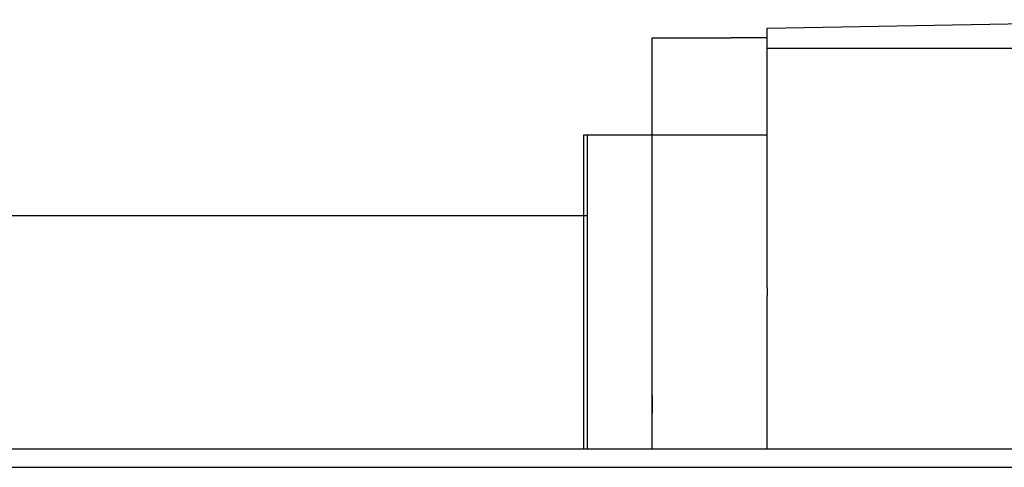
# Model space of a CAD drawing. Header units: millimetres. Extents: x -386 to 3135, y -1989 to 860.
# Tile 516 of 596: x 1646 to 1673, y -552 to -540. Entities that reach past the tile are written whole.
import ezdxf
from ezdxf.lldxf.tags import DXFTag

# ---------------------------------------------------------------- set-up
doc = ezdxf.new("R2010")
doc.units = ezdxf.units.MM
doc.layers.get('0').update_dxf_attribs({"linetype": 'CONTINUOUS'})
tags = doc.linetypes.add('DASHED', pattern=[25.72, 12.86, -12.86]).pattern_tags.tags
tags[6:7] = [DXFTag(74, 4), DXFTag(75, 0), DXFTag(340, '0'), DXFTag(46, 0.0), DXFTag(50, 0.0), DXFTag(44, 0.0), DXFTag(45, 0.0)]
tags[4:5] = [DXFTag(74, 4), DXFTag(75, 0), DXFTag(340, '0'), DXFTag(46, 0.0), DXFTag(50, 0.0), DXFTag(44, 0.0), DXFTag(45, 0.0)]

msp = doc.modelspace()

# ---------------------------------------------------------------- linework, layer by layer
at = {"linetype": 'Continuous'}
for p, q in [((1666.561, -539.832), (1679.811, -539.601)), ((1666.561, -540.401), (1666.561, -539.832)), ((1663.361, -542.801), (1663.361, -540.101)), ((1663.361, -540.101), (1665.561, -540.101)), ((1666.561, -540.101), (1665.561, -540.101)), ((1768.061, -540.401), (1666.561, -540.401)), ((1666.561, -547.057), (1666.561, -540.401)), ((1661.461, -551.551), (1661.461, -542.801)), ((1661.461, -542.801), (1661.561, -542.801)), ((1661.561, -551.551), (1661.561, -542.801)), ((1661.561, -542.801), (1663.361, -542.801)), ((1663.361, -542.801), (1666.561, -542.801)), ((1663.361, -551.551), (1663.361, -542.801)), ((1627.317, -545.051), (1661.561, -545.051)), ((1666.561, -547.057), (1666.561, -547.277)), ((1666.561, -551.551), (1666.561, -547.277)), ((1886.986, -551.551), (1623.811, -551.551))]:
    msp.add_line(p, q, dxfattribs=at)
at = {"linetype": 'DASHED'}
msp.add_line((1666.561, -550.566), (1666.561, -550.551), dxfattribs=at)
msp.add_line((1535.811, -552.051), (2077.811, -552.051))
at = {"linetype": 'Continuous'}
msp.add_open_spline([(1663.361, -550.051), (1663.361, -550.551)], degree=1, dxfattribs=at)

doc.saveas('drawing.dxf')
